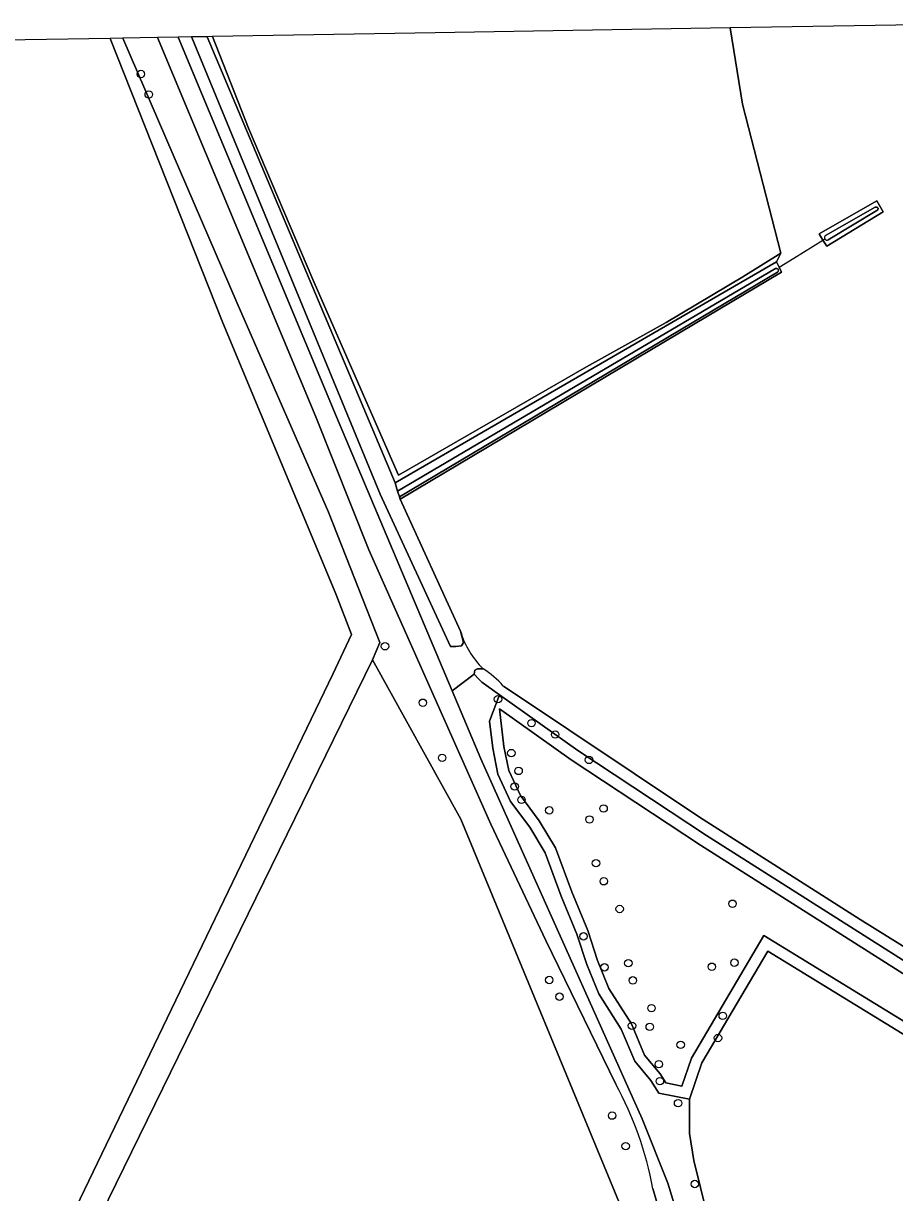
# Model space of a CAD drawing. Extents: x 161385 to 162589, y 388479 to 389756.
# Drawn here: x 162173.5 to 162288.4, y 389597.2 to 389751.3 of the extents above; entities that cross this region are included whole.
import ezdxf

# ---------------------------------------------------------------- set-up
doc = ezdxf.new("R2010")
doc.units = 0
for name, color, linetype in [('IMGEO_Boom', 7, 'Continuous'), ('IMGEO_Bouwland', 7, 'Continuous'), ('IMGEO_Duiker', 7, 'Continuous'), ('IMGEO_Erf', 7, 'Continuous'), ('IMGEO_Gemengd_bos', 7, 'Continuous'), ('IMGEO_Grasland_overig', 7, 'Continuous'), ('IMGEO_Groenvoorziening', 7, 'Continuous'), ('IMGEO_Loofbos', 7, 'Continuous'), ('IMGEO_Oever', 7, 'Continuous'), ('IMGEO_Waterloop', 7, 'Continuous')]:
    doc.layers.add(name, color=color, linetype=linetype)

msp = doc.modelspace()

# ---------------------------------------------------------------- linework, layer by layer
at = {"layer": 'IMGEO_Boom'}
for centre in [(162188.99, 389744.58), (162190.02, 389741.88), (162221.18, 389669.16), (162236.08, 389662.2), (162226.17, 389661.72), (162240.51, 389659.03), (162243.63, 389657.54), (162228.71, 389654.46), (162237.84, 389655.09), (162238.8, 389652.73), (162248.08, 389654.18), (162238.28, 389650.68), (162239.18, 389648.93), (162242.84, 389647.54), (162250.01, 389647.78), (162248.15, 389646.34), (162249.01, 389640.57), (162250.03, 389638.19), (162252.13, 389634.54), (162267.01, 389635.23), (162247.36, 389630.93), (162250.12, 389626.85), (162253.27, 389627.4), (162264.28, 389626.93), (162267.26, 389627.46), (162242.84, 389625.18), (162253.86, 389625.13), (162244.19, 389622.98), (162256.33, 389621.47), (162265.72, 389620.46), (162253.75, 389619.15), (162256.09, 389619.01), (162265.1, 389617.54), (162260.17, 389616.63), (162257.29, 389614.08), (162257.44, 389611.85), (162259.83, 389608.95), (162251.13, 389607.31), (162252.92, 389603.29), (162262.04, 389598.29)]:
    msp.add_circle(centre, 0.489, dxfattribs=at)
at = {"layer": 'IMGEO_Bouwland'}
for points in [[(162266.69, 389750.65), (162227.78, 389750), (162198.45, 389749.51), (162203.16, 389737.43), (162211.67, 389717.49), (162222.95, 389691.71), (162247.74, 389706.01), (162258.27, 389711.83), (162268.39, 389717.84), (162273.39, 389720.95), (162268.31, 389740.6)], [(162159.72, 389748.86), (162157.75, 389747.41), (162150.39, 389741.54), (162143.7, 389735.71), (162139.89, 389731.88), (162136.51, 389727.78), (162134.25, 389724.46), (162132.63, 389721.19), (162129.89, 389715.16), (162123.21, 389702.07), (162118.33, 389691.59), (162111.64, 389677.22), (162077.29, 389602.87), (162159.64, 389552.18), (162214.3, 389665.49), (162216.77, 389670.73), (162214.68, 389676.06), (162199.81, 389711.78), (162184.95, 389749.28)], [(162122.83, 389469.51), (162122.96, 389468.96), (162143.96, 389474.71), (162147.82, 389475.73), (162157.45, 389478.61), (162166.58, 389481.76), (162200.55, 389494.26), (162216.94, 389499.98), (162232.93, 389506.31), (162271.13, 389520.97), (162273.54, 389521.93), (162265.16, 389547.43), (162253.13, 389593.31), (162231.17, 389646.36), (162219.53, 389667.39), (162123.18, 389470.75), (162122.55, 389470.57)]]:
    msp.add_lwpolyline(points, close=True, dxfattribs=at)
at = {"layer": 'IMGEO_Duiker'}
msp.add_lwpolyline([(162273.15, 389719.11), (162275.08, 389720.31), (162278.93, 389722.7), (162279.18, 389722.85)], dxfattribs=at)
at = {"layer": 'IMGEO_Erf'}
for points in [[(162302.17, 389751.25), (162266.69, 389750.65), (162268.31, 389740.6), (162273.39, 389720.95), (162272.79, 389719.81), (162273.15, 389719.11), (162273.49, 389718.46), (162261.86, 389711.55), (162223.19, 389688.55), (162231.14, 389671.15)], [(162236.79, 389663.92), (162262.65, 389646.64), (162283.86, 389633.15), (162322.24, 389609.3)]]:
    msp.add_lwpolyline(points, dxfattribs=at)
for points in [[(162279.44, 389721.87), (162278.93, 389722.7), (162278.42, 389723.51), (162286.03, 389727.87), (162286.87, 389726.4)], [(162321.07, 389598.73), (162271.67, 389628.98), (162262.97, 389614.25), (162261.33, 389609.47), (162261.33, 389604.96), (162261.89, 389601.4), (162269.93, 389569.01), (162278.94, 389531.43), (162280.27, 389528.23), (162280.47, 389527.21), (162280.78, 389526.82), (162281.86, 389525.47), (162301, 389533.64), (162324.11, 389543.91), (162328.57, 389545.88), (162328, 389548.66)]]:
    msp.add_lwpolyline(points, close=True, dxfattribs=at)
for centre, radius, start, end in [((162241.69, 389674.14), 10.96, 195.8638, 226.4141), ((162226.69, 389654.88), 13.55, 41.8455, 56.7)]:
    msp.add_arc(centre, radius, start, end, dxfattribs=at)
at = {"layer": 'IMGEO_Gemengd_bos'}
for points in [[(162319.7, 389608.65), (162263.58, 389644.22), (162246.6, 389655.44), (162236.3, 389662.76), (162234.97, 389659.31), (162235.38, 389655.73), (162236.05, 389652.32), (162237.74, 389648.7), (162240.27, 389645.31), (162242.31, 389641.95), (162244.42, 389636.24), (162246.5, 389631.2), (162247.78, 389627.23), (162249.36, 389623.36), (162252.34, 389618.7), (162254.13, 389614.5), (162256.25, 389611.92), (162257.29, 389610.26), (162261.33, 389609.47), (162262.97, 389614.25), (162271.67, 389628.98), (162321.07, 389598.73)], [(162319.15, 389601.67), (162271.15, 389631.05), (162261.6, 389614.88), (162260.33, 389611.2), (162258.21, 389611.61), (162257.47, 389612.8), (162255.42, 389615.28), (162253.68, 389619.4), (162250.7, 389624.05), (162249.19, 389627.75), (162247.91, 389631.72), (162245.81, 389636.79), (162243.67, 389642.6), (162241.51, 389646.15), (162239.04, 389649.48), (162237.49, 389652.79), (162236.86, 389655.96), (162236.29, 389660.93), (162245.75, 389654.2), (162262.77, 389642.96), (162318.31, 389607.75)]]:
    msp.add_lwpolyline(points, close=True, dxfattribs=at)
at = {"layer": 'IMGEO_Grasland_overig'}
for points in [[(162256.51, 389597.68), (162262.54, 389577.03), (162269.73, 389548.29), (162274.13, 389528.72), (162274.95, 389524.38), (162274.8, 389521.5), (162277.36, 389522.55), (162279.14, 389523.27), (162278.57, 389524.4), (162276.93, 389529.42), (162261.46, 389588.66), (162258.49, 389598.39), (162255.08, 389606.9), (162233.8, 389654.32), (162230.02, 389663.29), (162214.78, 389699.41), (162193.9, 389749.43), (162191.17, 389749.38)], [(162191.17, 389749.38), (162212.08, 389699.38), (162219.05, 389681.85), (162235.13, 389645.73), (162242.39, 389630.39), (162251.61, 389611.44)]]:
    msp.add_lwpolyline(points, dxfattribs=at)
msp.add_lwpolyline([(162197.73, 389749.49), (162222.5, 389690.7), (162272.79, 389719.81), (162273.39, 389720.95), (162268.39, 389717.84), (162258.27, 389711.83), (162247.74, 389706.01), (162222.95, 389691.71), (162211.67, 389717.49), (162203.16, 389737.43), (162198.45, 389749.51)], close=True, dxfattribs=at)
msp.add_arc((162212.56, 389589.78), 44.65, 10.1849, 29.0188, dxfattribs=at)
at = {"layer": 'IMGEO_Groenvoorziening'}
for points in [[(162191.17, 389749.38), (162186.6, 389749.31), (162201.68, 389714.39), (162213.72, 389686.82), (162220.5, 389669.64), (162219.53, 389667.39), (162231.17, 389646.36), (162253.13, 389593.31), (162265.16, 389547.43), (162273.54, 389521.93), (162274.8, 389521.5), (162274.95, 389524.38), (162274.13, 389528.72), (162269.73, 389548.29), (162262.54, 389577.03), (162256.51, 389597.68)], [(162251.61, 389611.44), (162242.39, 389630.39), (162235.13, 389645.73), (162219.05, 389681.85), (162212.08, 389699.38), (162191.17, 389749.38)], [(162195.68, 389749.46), (162193.9, 389749.43), (162214.78, 389699.41), (162230.02, 389663.29), (162232.93, 389665.5), (162233.03, 389666.02), (162233.38, 389666.18), (162234.13, 389666.2)], [(162231.14, 389671.15), (162231.55, 389669.68), (162231.25, 389669.21), (162230.5, 389669.11), (162229.81, 389669.11), (162220.55, 389689.22), (162195.71, 389749.37), (162195.68, 389749.46)]]:
    msp.add_lwpolyline(points, dxfattribs=at)
for centre, radius, start, end in [((162241.69, 389674.14), 10.96, 195.8638, 226.4141), ((162212.56, 389589.78), 44.65, 10.1849, 29.0188)]:
    msp.add_arc(centre, radius, start, end, dxfattribs=at)
at = {"layer": 'IMGEO_Loofbos'}
msp.add_lwpolyline([(162269.93, 389569.01), (162261.89, 389601.4), (162261.33, 389604.96), (162261.33, 389609.47), (162257.29, 389610.26), (162256.25, 389611.92), (162254.13, 389614.5), (162252.34, 389618.7), (162249.36, 389623.36), (162247.78, 389627.23), (162246.5, 389631.2), (162244.42, 389636.24), (162242.31, 389641.95), (162240.27, 389645.31), (162237.74, 389648.7), (162236.05, 389652.32), (162235.38, 389655.73), (162234.97, 389659.31), (162236.3, 389662.76), (162233.97, 389664.42), (162233.54, 389664.84), (162232.93, 389665.5), (162230.02, 389663.29), (162233.8, 389654.32), (162255.08, 389606.9), (162258.49, 389598.39), (162261.46, 389588.66)], dxfattribs=at)
msp.add_lwpolyline([(162262.77, 389642.96), (162245.75, 389654.2), (162236.29, 389660.93), (162236.86, 389655.96), (162237.49, 389652.79), (162239.04, 389649.48), (162241.51, 389646.15), (162243.67, 389642.6), (162245.81, 389636.79), (162247.91, 389631.72), (162249.19, 389627.75), (162250.7, 389624.05), (162253.68, 389619.4), (162255.42, 389615.28), (162257.47, 389612.8), (162258.21, 389611.61), (162260.33, 389611.2), (162261.6, 389614.88), (162271.15, 389631.05), (162319.15, 389601.67), (162318.31, 389607.75)], close=True, dxfattribs=at)
at = {"layer": 'IMGEO_Oever'}
msp.add_lwpolyline([(162286.87, 389726.4), (162286.03, 389727.87), (162278.42, 389723.51), (162278.93, 389722.7), (162279.44, 389721.87)], close=True, dxfattribs=at)
for points in [[(162279.27, 389723.29), (162285.8, 389727.04)], [(162285.8, 389727.04), (162285.95, 389727.05), (162286.04, 389727.04), (162286.08, 389727.01), (162286.15, 389726.96), (162286.21, 389726.88), (162286.22, 389726.84), (162286.19, 389726.73), (162286.17, 389726.7), (162286.04, 389726.61), (162279.64, 389722.71)], [(162273.06, 389718.61), (162272.93, 389718.47), (162261.7, 389711.8), (162223.09, 389688.84), (162223.19, 389688.55), (162261.86, 389711.55), (162273.49, 389718.46), (162273.15, 389719.11), (162272.79, 389719.81), (162222.5, 389690.7), (162222.85, 389689.59), (162272.68, 389718.95)], [(162272.68, 389718.95), (162272.86, 389718.95), (162272.95, 389718.91)]]:
    msp.add_lwpolyline(points, dxfattribs=at)
for centre, radius, start, end in [((162279.5, 389723.03), 0.35, 129.4872, 294.5936), ((162272.84, 389718.71), 0.234, 335.6571, 63.5556)]:
    msp.add_arc(centre, radius, start, end, dxfattribs=at)
at = {"layer": 'IMGEO_Waterloop'}
for points in [[(162184.95, 389749.28), (162199.81, 389711.78), (162214.68, 389676.06), (162216.77, 389670.73), (162214.3, 389665.49), (162159.64, 389552.18), (162158.96, 389550.78), (162123.63, 389572.85), (162106.83, 389583.22), (162096.14, 389589.97), (162084.37, 389597.01), (162076.87, 389601.96), (162077.29, 389602.87), (162111.64, 389677.22), (162118.33, 389691.59), (162123.21, 389702.07), (162129.89, 389715.16), (162132.63, 389721.19), (162134.25, 389724.46), (162140.24, 389738.62), (162141.54, 389741.57)], [(162122.55, 389470.57), (162123.18, 389470.75), (162219.53, 389667.39), (162220.5, 389669.64), (162213.72, 389686.82), (162201.68, 389714.39), (162186.6, 389749.31), (162184.95, 389749.28)], [(162286.04, 389726.61), (162286.17, 389726.7), (162286.19, 389726.73), (162286.22, 389726.84), (162286.21, 389726.88), (162286.15, 389726.96), (162286.08, 389727.01), (162286.04, 389727.04), (162285.95, 389727.05), (162285.8, 389727.04), (162279.27, 389723.29)], [(162279.64, 389722.71), (162286.04, 389726.61)], [(162272.95, 389718.91), (162272.86, 389718.95), (162272.68, 389718.95), (162222.85, 389689.59), (162223.09, 389688.84), (162261.7, 389711.8), (162272.93, 389718.47)], [(162272.93, 389718.47), (162273.06, 389718.61)], [(162234.13, 389666.2), (162233.38, 389666.18), (162233.03, 389666.02), (162232.93, 389665.5), (162233.54, 389664.84), (162233.97, 389664.42), (162236.3, 389662.76), (162246.6, 389655.44), (162263.58, 389644.22), (162319.7, 389608.65), (162321.46, 389607.34), (162325.08, 389605.29), (162385.15, 389658.37), (162397.7, 389669.06), (162402.25, 389673.34), (162405.96, 389676.81), (162416.7, 389686.29)], [(162322.24, 389609.3), (162283.86, 389633.15), (162262.65, 389646.64), (162236.79, 389663.92)]]:
    msp.add_lwpolyline(points, dxfattribs=at)
msp.add_lwpolyline([(162197.73, 389749.49), (162197.01, 389749.48), (162196.28, 389749.47), (162195.68, 389749.46), (162195.71, 389749.37), (162220.55, 389689.22), (162229.81, 389669.11), (162230.5, 389669.11), (162231.25, 389669.21), (162231.55, 389669.68), (162231.14, 389671.15), (162223.19, 389688.55), (162223.09, 389688.84), (162222.85, 389689.59), (162222.5, 389690.7)], close=True, dxfattribs=at)
for centre, radius, start, end in [((162279.5, 389723.03), 0.35, 129.4872, 294.5936), ((162272.84, 389718.71), 0.234, 335.6571, 63.5556), ((162226.69, 389654.88), 13.55, 41.8455, 56.7)]:
    msp.add_arc(centre, radius, start, end, dxfattribs=at)

doc.saveas('drawing.dxf')
